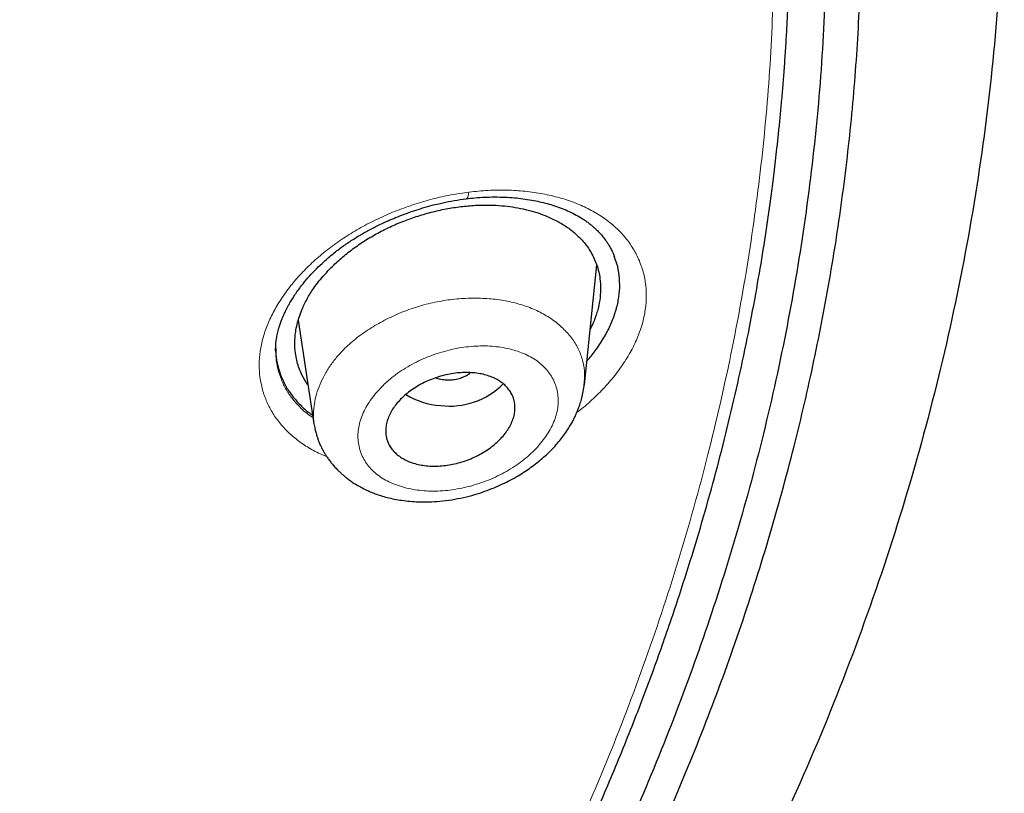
# Model space of a CAD drawing. Header units: millimetres. Extents: x 8 to 1170, y 12 to 886.
# Tile 381 of 656: x 813 to 827, y 819 to 829. Entities that reach past the tile are written whole.
import ezdxf

# ---------------------------------------------------------------- set-up
doc = ezdxf.new("R2010")
doc.units = ezdxf.units.MM

msp = doc.modelspace()

# ---------------------------------------------------------------- linework, layer by layer
at = {"color": 7, "linetype": 'Continuous', "lineweight": 30}
for p, q in [((820.855, 824.223), (821.024, 825.885)), ((816.885, 825.12), (817.103, 823.683)), ((816.574, 824.686), (816.574, 824.676)), ((820.849, 824.233), (820.849, 824.224)), ((817.111, 823.657), (817.106, 823.684))]:
    msp.add_line(p, q, dxfattribs=at)
at = {"color": 8, "linetype": 'Continuous', "lineweight": 0, "flags": 128}
msp.add_lwpolyline([(819.214, 826.802), (819.218, 826.803), (819.227, 826.811), (819.236, 826.824), (819.243, 826.842), (819.248, 826.866), (819.252, 826.895)], dxfattribs=at)
at = {"color": 7, "linetype": 'Continuous', "lineweight": 30}
for centre, radius, start, end in [((818.98, 824.99), 1.063, 263.3707, 314.7609), ((818.93, 825.001), 1.069, 238.7621, 266.109)]:
    msp.add_arc(centre, radius, start, end, dxfattribs=at)
for points, knots in [([(767.643, 873.98), (768.5, 873.977), (770.215, 873.972), (772.782, 873.862), (775.337, 873.677), (777.878, 873.413), (780.398, 873.069), (782.894, 872.648), (785.497, 872.122), (788.198, 871.476), (790.979, 870.694), (793.699, 869.81), (796.351, 868.828), (798.929, 867.75), (801.308, 866.635), (803.495, 865.5), (805.5, 864.361), (807.433, 863.16), (809.29, 861.899), (811.068, 860.58), (812.764, 859.205), (814.374, 857.778), (815.896, 856.301), (817.327, 854.777), (818.666, 853.209), (819.908, 851.6), (821.053, 849.953), (822.096, 848.27), (823.088, 846.46), (824.005, 844.519), (824.823, 842.447), (825.496, 840.347), (826.021, 838.223), (826.398, 836.081), (826.613, 834.028), (826.69, 832.073), (826.651, 830.218), (826.5, 828.365), (826.237, 826.518), (825.865, 824.678), (825.383, 822.851), (824.794, 821.039), (824.097, 819.245), (823.295, 817.474), (822.387, 815.728), (821.374, 814.011), (820.26, 812.326), (819.046, 810.677), (817.663, 808.976), (816.094, 807.235), (814.323, 805.467), (812.433, 803.763), (810.426, 802.13), (808.315, 800.566), (806.819, 799.59), (806.072, 799.102)], [0, 0, 0, 0, 0.017859, 0.035717, 0.053574, 0.07143, 0.089287, 0.107143, 0.125, 0.145832, 0.166666, 0.1875, 0.208333, 0.229166, 0.249999, 0.267856, 0.285713, 0.303571, 0.321429, 0.339287, 0.357144, 0.375001, 0.392858, 0.410715, 0.428572, 0.446429, 0.464286, 0.482143, 0.500002, 0.520835, 0.541668, 0.562501, 0.583334, 0.604167, 0.624999, 0.642856, 0.660713, 0.678571, 0.696428, 0.714286, 0.732144, 0.750003, 0.76786, 0.785718, 0.803575, 0.821433, 0.839289, 0.857146, 0.875003, 0.895835, 0.916668, 0.9375, 0.958333, 0.979167, 1, 1, 1, 1]), ([(766.714, 788.678), (767.321, 788.685), (768.534, 788.7), (770.35, 788.776), (772.161, 788.889), (773.966, 789.045), (775.764, 789.241), (777.554, 789.478), (779.281, 789.747), (780.943, 790.043), (782.541, 790.364), (784.126, 790.717), (785.696, 791.102), (787.253, 791.52), (788.845, 791.984), (790.467, 792.499), (792.114, 793.065), (793.731, 793.667), (795.321, 794.305), (796.881, 794.978), (798.415, 795.686), (799.878, 796.409), (801.272, 797.142), (802.593, 797.88), (803.884, 798.644), (805.144, 799.434), (806.372, 800.249), (807.604, 801.114), (808.834, 802.03), (810.055, 802.999), (811.233, 803.994), (812.369, 805.015), (813.462, 806.062), (814.514, 807.137), (815.496, 808.208), (816.407, 809.269), (817.248, 810.313), (818.045, 811.371), (818.798, 812.443), (819.507, 813.529), (820.192, 814.66), (820.847, 815.837), (821.468, 817.059), (822.035, 818.295), (822.548, 819.544), (823.009, 820.806), (823.417, 822.082), (823.761, 823.334), (824.045, 824.556), (824.273, 825.745), (824.453, 826.935), (824.585, 828.126), (824.669, 829.318), (824.706, 830.545), (824.691, 831.807), (824.619, 833.101), (824.49, 834.394), (824.304, 835.684), (824.061, 836.974), (823.761, 838.26), (823.417, 839.504), (823.033, 840.702), (822.615, 841.852), (822.153, 842.99), (821.646, 844.116), (821.093, 845.229), (820.505, 846.314), (819.883, 847.37), (819.23, 848.398), (818.538, 849.411), (817.805, 850.412), (817.032, 851.4), (816.219, 852.375), (815.369, 853.333), (814.47, 854.286), (813.525, 855.232), (812.529, 856.169), (811.497, 857.084), (810.429, 857.976), (809.324, 858.846), (808.201, 859.679), (807.062, 860.477), (805.91, 861.239), (804.727, 861.979), (803.513, 862.696), (802.267, 863.391), (800.991, 864.063), (799.689, 864.708), (798.346, 865.336), (796.964, 865.943), (795.539, 866.529), (794.092, 867.084), (792.623, 867.609), (791.132, 868.103), (789.644, 868.557), (788.162, 868.975), (786.687, 869.357), (785.196, 869.709), (783.688, 870.031), (782.164, 870.325), (780.624, 870.588), (779.071, 870.822), (777.487, 871.028), (775.875, 871.205), (774.236, 871.35), (772.594, 871.46), (770.949, 871.536), (769.3, 871.58), (768.2, 871.58), (767.65, 871.58)], [0, 0, 0, 0, 0.010081, 0.020137, 0.030179, 0.040216, 0.050257, 0.060311, 0.070335, 0.079491, 0.088633, 0.097767, 0.1069, 0.116039, 0.125192, 0.135253, 0.145282, 0.155288, 0.16528, 0.175267, 0.185259, 0.195301, 0.204496, 0.213673, 0.222839, 0.232002, 0.241168, 0.250345, 0.260322, 0.270285, 0.280246, 0.290212, 0.300194, 0.310203, 0.320293, 0.329526, 0.338727, 0.347904, 0.357065, 0.366218, 0.375372, 0.385323, 0.395264, 0.405207, 0.415162, 0.425139, 0.435149, 0.445226, 0.454443, 0.463632, 0.472801, 0.481959, 0.491116, 0.500279, 0.510233, 0.520184, 0.530144, 0.540125, 0.550137, 0.560192, 0.570258, 0.579448, 0.588609, 0.59775, 0.60688, 0.616007, 0.625139, 0.633867, 0.642594, 0.651329, 0.660077, 0.668845, 0.677642, 0.686473, 0.695244, 0.704395, 0.713529, 0.722653, 0.731774, 0.740899, 0.750037, 0.758756, 0.767483, 0.776222, 0.78498, 0.793764, 0.802579, 0.811433, 0.820208, 0.829363, 0.838502, 0.847632, 0.856762, 0.865897, 0.875044, 0.883755, 0.89247, 0.901196, 0.909939, 0.918704, 0.927499, 0.936329, 0.945126, 0.954305, 0.963462, 0.972602, 0.981734, 0.990864, 1, 1, 1, 1]), ([(824.209, 830.38), (824.196, 829.879), (824.17, 828.877), (824.034, 827.376), (823.827, 825.877), (823.542, 824.382), (823.181, 822.89), (822.752, 821.434), (822.263, 820.018), (821.719, 818.645), (821.109, 817.286), (820.435, 815.942), (819.683, 814.591), (818.851, 813.236), (817.936, 811.88), (816.952, 810.547), (815.899, 809.237), (814.777, 807.951), (813.613, 806.716), (812.414, 805.534), (811.185, 804.406), (809.904, 803.31), (808.57, 802.244), (807.162, 801.194), (805.679, 800.163), (804.118, 799.153), (802.503, 798.183), (800.834, 797.251), (799.115, 796.361), (797.388, 795.532), (795.662, 794.765), (793.941, 794.057), (792.191, 793.392), (790.41, 792.772), (788.568, 792.185), (786.664, 791.635), (784.697, 791.127), (782.702, 790.669), (780.678, 790.262), (778.629, 789.908), (776.602, 789.612), (774.607, 789.373), (772.65, 789.189), (770.69, 789.053), (768.727, 788.966), (766.72, 788.928), (764.671, 788.942), (762.582, 789.011), (760.5, 789.136), (758.424, 789.316), (756.356, 789.552), (754.344, 789.836), (752.392, 790.164), (750.502, 790.532), (748.637, 790.946), (746.796, 791.406), (744.936, 791.923), (743.063, 792.501), (741.181, 793.142), (739.337, 793.832), (737.529, 794.572), (735.759, 795.36), (734.062, 796.18), (732.442, 797.025), (730.899, 797.891), (729.405, 798.792), (727.957, 799.729), (726.526, 800.724), (725.116, 801.777), (723.734, 802.889), (722.411, 804.037), (721.149, 805.22), (719.944, 806.44), (718.822, 807.67), (717.782, 808.906), (716.824, 810.139), (715.928, 811.394), (715.095, 812.67), (714.309, 813.993), (713.575, 815.362), (712.899, 816.775), (712.296, 818.204), (711.767, 819.648), (711.311, 821.11), (710.934, 822.562), (710.636, 823.999), (710.411, 825.414), (710.256, 826.835), (710.165, 828.261), (710.163, 829.214), (710.162, 829.691)], [0, 0, 0, 0, 0.011647, 0.023279, 0.034914, 0.046569, 0.058262, 0.069997, 0.081033, 0.092045, 0.103046, 0.114051, 0.125075, 0.136674, 0.148268, 0.159874, 0.171507, 0.183184, 0.194903, 0.205931, 0.216944, 0.227954, 0.238974, 0.250018, 0.2616, 0.2732, 0.284834, 0.296518, 0.308264, 0.319998, 0.330999, 0.341975, 0.352941, 0.363907, 0.374886, 0.386463, 0.398058, 0.409684, 0.421356, 0.433089, 0.444843, 0.455871, 0.466863, 0.477832, 0.488791, 0.499751, 0.51144, 0.523115, 0.53479, 0.54648, 0.558201, 0.569925, 0.580927, 0.591892, 0.602833, 0.61376, 0.624687, 0.6364, 0.648087, 0.659761, 0.671439, 0.683135, 0.694871, 0.705904, 0.716895, 0.727858, 0.738804, 0.749746, 0.761426, 0.773081, 0.784724, 0.796373, 0.808043, 0.819784, 0.830839, 0.841857, 0.852852, 0.863839, 0.87483, 0.886496, 0.898127, 0.909738, 0.921348, 0.932974, 0.944696, 0.955762, 0.96681, 0.977856, 0.988914, 1, 1, 1, 1]), ([(710.696, 827.989), (710.697, 827.963), (710.701, 827.907), (710.707, 827.825), (710.713, 827.737), (710.718, 827.644), (710.725, 827.533), (710.734, 827.404), (710.744, 827.257), (710.757, 827.098), (710.771, 826.926), (710.787, 826.741), (710.806, 826.546), (710.827, 826.345), (710.856, 826.077), (710.895, 825.749), (710.946, 825.365), (711.001, 824.992), (711.058, 824.632), (711.118, 824.282), (711.181, 823.94), (711.265, 823.506), (711.377, 822.98), (711.521, 822.361), (711.683, 821.729), (711.862, 821.084), (712.061, 820.427), (712.274, 819.773), (712.502, 819.122), (712.71, 818.568), (712.891, 818.108), (713.042, 817.738), (713.202, 817.36), (713.37, 816.976), (713.534, 816.614), (713.692, 816.276), (713.839, 815.969), (713.988, 815.668), (714.136, 815.375), (714.258, 815.138), (714.354, 814.957), (714.422, 814.829), (714.488, 814.706), (714.549, 814.592), (714.605, 814.491), (714.65, 814.408), (714.688, 814.341), (714.718, 814.286), (714.749, 814.232), (714.781, 814.175), (714.815, 814.113), (714.861, 814.033), (714.918, 813.933), (714.989, 813.809), (715.069, 813.673), (715.156, 813.525), (715.251, 813.365), (715.354, 813.193), (715.482, 812.985), (715.631, 812.745), (715.8, 812.478), (715.97, 812.215), (716.14, 811.958), (716.309, 811.705), (716.475, 811.461), (716.638, 811.227), (716.796, 811.002), (716.951, 810.786), (717.1, 810.58), (717.235, 810.398), (717.354, 810.238), (717.46, 810.098), (717.559, 809.967), (717.652, 809.845), (717.741, 809.73), (717.834, 809.61), (717.937, 809.479), (718.053, 809.332), (718.178, 809.176), (718.313, 809.009), (718.457, 808.833), (718.612, 808.646), (718.776, 808.45), (718.948, 808.247), (719.182, 807.975), (719.48, 807.635), (719.758, 807.327), (719.953, 807.114), (720.06, 806.998), (720.169, 806.882), (720.278, 806.765), (720.387, 806.65), (720.494, 806.538), (720.598, 806.429), (720.696, 806.328), (720.787, 806.234), (720.868, 806.151), (720.938, 806.08), (721, 806.016), (721.059, 805.957), (721.118, 805.898), (721.183, 805.832), (721.258, 805.758), (721.344, 805.672), (721.443, 805.575), (721.554, 805.466), (721.678, 805.346), (721.835, 805.194), (722.022, 805.015), (722.234, 804.816), (722.444, 804.62), (722.653, 804.429), (722.892, 804.212), (723.161, 803.971), (723.46, 803.709), (723.757, 803.452), (724.058, 803.198), (724.365, 802.942), (724.645, 802.712), (724.896, 802.51), (725.117, 802.334), (725.341, 802.157), (725.568, 801.98), (725.791, 801.809), (726.005, 801.646), (726.206, 801.495), (726.393, 801.356), (726.558, 801.234), (726.7, 801.13), (726.823, 801.041), (726.939, 800.957), (727.057, 800.873), (727.195, 800.774), (727.36, 800.657), (727.553, 800.522), (727.76, 800.379), (727.981, 800.227), (728.214, 800.068), (728.456, 799.906), (728.747, 799.714), (729.08, 799.496), (729.443, 799.264), (729.788, 799.047), (730.115, 798.845), (730.438, 798.647), (730.784, 798.44), (731.157, 798.22), (731.562, 797.985), (731.978, 797.749), (732.405, 797.511), (732.841, 797.273), (733.216, 797.072), (733.525, 796.91), (733.766, 796.784), (734.005, 796.661), (734.242, 796.54), (734.477, 796.422), (734.678, 796.322), (734.842, 796.241), (734.962, 796.183), (735.064, 796.133), (735.144, 796.094), (735.203, 796.065), (735.247, 796.044), (735.291, 796.023), (735.342, 795.998), (735.407, 795.967), (735.486, 795.929), (735.58, 795.885), (735.687, 795.834), (735.808, 795.777), (735.94, 795.715), (736.079, 795.65), (736.221, 795.584), (736.482, 795.464), (736.86, 795.294), (737.346, 795.079), (737.818, 794.875), (738.276, 794.681), (738.729, 794.494), (739.178, 794.312), (739.626, 794.135), (740.154, 793.93), (740.764, 793.701), (741.459, 793.448), (742.237, 793.175), (743.1, 792.885), (744.052, 792.58), (745.012, 792.288), (745.956, 792.017), (746.884, 791.764), (747.793, 791.529), (748.708, 791.305), (749.629, 791.093), (750.554, 790.893), (751.484, 790.704), (752.45, 790.52), (753.452, 790.344), (754.489, 790.176), (755.53, 790.023), (756.574, 789.884), (757.622, 789.759), (758.674, 789.648), (759.728, 789.551), (760.786, 789.469), (761.846, 789.402), (762.901, 789.349), (763.953, 789.311), (765, 789.287), (766.049, 789.278), (767.074, 789.282), (768.072, 789.299), (769.043, 789.327), (770.012, 789.368), (770.98, 789.421), (771.946, 789.485), (772.91, 789.562), (773.905, 789.653), (774.93, 789.761), (775.984, 789.886), (777.034, 790.026), (778.081, 790.179), (779.125, 790.347), (780.165, 790.529), (781.202, 790.726), (782.234, 790.936), (783.26, 791.16), (784.275, 791.397), (785.278, 791.645), (786.269, 791.906), (787.253, 792.179), (788.256, 792.473), (789.276, 792.79), (790.313, 793.129), (791.34, 793.482), (792.357, 793.85), (793.364, 794.233), (794.175, 794.556), (794.794, 794.812), (795.227, 794.994), (795.657, 795.179), (796.086, 795.366), (796.517, 795.558), (796.921, 795.742), (797.301, 795.918), (797.658, 796.086), (798.022, 796.26), (798.392, 796.44), (798.767, 796.625), (799.121, 796.803), (799.445, 796.968), (799.735, 797.118), (800.008, 797.261), (800.265, 797.397), (800.453, 797.498), (800.576, 797.565), (800.635, 797.597), (800.685, 797.624), (800.726, 797.646), (800.757, 797.663), (800.784, 797.678), (800.815, 797.695), (800.856, 797.717), (800.908, 797.745), (800.966, 797.778), (801.03, 797.812), (801.113, 797.858), (801.218, 797.917), (801.347, 797.989), (801.488, 798.068), (801.639, 798.153), (801.8, 798.245), (801.97, 798.342), (802.243, 798.5), (802.61, 798.715), (803.083, 798.998), (803.558, 799.288), (804.034, 799.586), (804.495, 799.88), (805.031, 800.229), (805.638, 800.637), (806.326, 801.113), (807.009, 801.602), (807.691, 802.108), (808.362, 802.621), (809.02, 803.143), (809.665, 803.673), (810.299, 804.211), (810.84, 804.687), (811.294, 805.097), (811.665, 805.44), (812.036, 805.79), (812.41, 806.151), (812.722, 806.459), (812.973, 806.711), (813.162, 806.904), (813.353, 807.099), (813.542, 807.297), (813.727, 807.491), (813.902, 807.678), (814.064, 807.853), (814.212, 808.014), (814.347, 808.162), (814.468, 808.296), (814.579, 808.422), (814.688, 808.544), (814.8, 808.671), (814.917, 808.805), (815.04, 808.948), (815.169, 809.098), (815.305, 809.258), (815.448, 809.428), (815.638, 809.656), (815.867, 809.937), (816.13, 810.265), (816.384, 810.588), (816.627, 810.905), (816.881, 811.242), (817.144, 811.599), (817.417, 811.979), (817.684, 812.361), (817.927, 812.716), (818.147, 813.046), (818.346, 813.351), (818.545, 813.663), (818.734, 813.965), (818.913, 814.258), (819.082, 814.54), (819.253, 814.831), (819.425, 815.13), (819.575, 815.397), (819.701, 815.626), (819.801, 815.81), (819.893, 815.981), (819.977, 816.141), (820.054, 816.288), (820.118, 816.413), (820.172, 816.518), (820.216, 816.604), (820.256, 816.683), (820.292, 816.755), (820.327, 816.825), (820.364, 816.9), (820.406, 816.986), (820.452, 817.08), (820.502, 817.182), (820.553, 817.289), (820.607, 817.402), (820.662, 817.518), (820.717, 817.635), (820.772, 817.754), (820.868, 817.963), (821.004, 818.267), (821.179, 818.67), (821.35, 819.078), (821.514, 819.487), (821.669, 819.886), (821.814, 820.275), (821.95, 820.655), (822.079, 821.028), (822.228, 821.479), (822.395, 822.011), (822.574, 822.625), (822.74, 823.241), (822.893, 823.858), (823.033, 824.476), (823.159, 825.092), (823.266, 825.676), (823.356, 826.223), (823.413, 826.611), (823.448, 826.873), (823.467, 827.015), (823.486, 827.167), (823.505, 827.331), (823.525, 827.507), (823.545, 827.693), (823.565, 827.891), (823.585, 828.101), (823.604, 828.321), (823.623, 828.554), (823.64, 828.797), (823.656, 829.048), (823.669, 829.304), (823.681, 829.565), (823.691, 829.837), (823.698, 830.119), (823.701, 830.311), (823.703, 830.408)], [0, 0, 0, 0, 0.000488, 0.001066, 0.001741, 0.002496, 0.003291, 0.00439, 0.005557, 0.006789, 0.008184, 0.009655, 0.011202, 0.01282, 0.014437, 0.017594, 0.020657, 0.023626, 0.026502, 0.029284, 0.032003, 0.03472, 0.039702, 0.044684, 0.049665, 0.055002, 0.06034, 0.065677, 0.071014, 0.076351, 0.079353, 0.082419, 0.085553, 0.088756, 0.092028, 0.094647, 0.097245, 0.099785, 0.102267, 0.104691, 0.105802, 0.106901, 0.107971, 0.108943, 0.109807, 0.110563, 0.111081, 0.111533, 0.111981, 0.11247, 0.113, 0.113571, 0.11453, 0.115596, 0.116767, 0.118045, 0.119429, 0.12092, 0.122518, 0.124862, 0.127203, 0.129509, 0.13178, 0.134016, 0.136216, 0.138258, 0.140268, 0.142225, 0.14407, 0.145798, 0.147149, 0.148419, 0.149607, 0.150714, 0.151739, 0.152738, 0.153997, 0.155343, 0.156779, 0.158303, 0.159946, 0.161682, 0.163509, 0.165417, 0.167347, 0.171167, 0.17503, 0.176141, 0.177256, 0.178373, 0.179494, 0.180617, 0.181722, 0.182744, 0.183765, 0.184678, 0.185485, 0.186184, 0.186776, 0.187343, 0.187918, 0.188536, 0.189264, 0.190115, 0.191072, 0.192148, 0.193344, 0.194659, 0.196685, 0.198693, 0.200669, 0.202611, 0.20452, 0.2073, 0.210007, 0.212647, 0.215304, 0.218006, 0.220753, 0.222625, 0.224516, 0.226429, 0.228362, 0.230283, 0.232063, 0.233729, 0.235282, 0.236721, 0.237791, 0.238789, 0.239714, 0.240647, 0.241652, 0.243077, 0.244626, 0.246299, 0.24804, 0.249898, 0.251833, 0.253748, 0.256705, 0.259599, 0.26213, 0.264609, 0.267036, 0.269446, 0.272372, 0.27536, 0.27841, 0.281522, 0.284695, 0.287848, 0.289583, 0.291297, 0.292988, 0.294657, 0.296304, 0.297923, 0.298886, 0.299722, 0.300431, 0.301013, 0.301382, 0.30167, 0.301932, 0.302283, 0.302735, 0.303282, 0.303926, 0.304665, 0.305499, 0.306412, 0.307389, 0.308363, 0.309331, 0.312733, 0.316054, 0.319179, 0.32223, 0.325225, 0.32819, 0.331125, 0.33403, 0.338535, 0.343002, 0.347469, 0.353452, 0.359437, 0.365426, 0.371418, 0.376966, 0.382514, 0.388061, 0.39361, 0.399158, 0.404705, 0.410253, 0.416353, 0.42245, 0.42854, 0.434625, 0.440712, 0.446799, 0.452889, 0.458978, 0.465068, 0.471159, 0.477144, 0.483133, 0.489133, 0.495145, 0.500701, 0.506249, 0.511791, 0.517329, 0.522866, 0.528403, 0.53394, 0.540029, 0.546117, 0.552204, 0.558288, 0.564379, 0.570476, 0.576576, 0.582677, 0.58878, 0.594881, 0.600875, 0.606869, 0.612862, 0.618855, 0.625324, 0.631788, 0.638249, 0.644709, 0.651169, 0.65763, 0.660472, 0.663314, 0.666156, 0.668999, 0.671847, 0.674767, 0.677126, 0.679542, 0.682016, 0.684547, 0.687138, 0.689745, 0.691872, 0.693892, 0.695806, 0.697613, 0.699313, 0.6998, 0.70022, 0.700574, 0.700862, 0.701084, 0.701245, 0.701442, 0.70174, 0.702119, 0.702541, 0.702992, 0.703474, 0.704322, 0.705249, 0.706256, 0.707343, 0.70851, 0.709756, 0.711024, 0.714452, 0.717788, 0.72147, 0.725034, 0.728501, 0.73194, 0.737296, 0.742592, 0.748129, 0.753666, 0.759204, 0.764742, 0.770281, 0.775821, 0.781361, 0.784773, 0.788186, 0.791619, 0.795149, 0.798786, 0.800611, 0.802462, 0.804339, 0.806242, 0.80812, 0.809887, 0.811542, 0.813083, 0.814444, 0.815702, 0.816858, 0.817946, 0.819118, 0.820392, 0.821685, 0.823069, 0.824542, 0.826106, 0.827759, 0.830798, 0.833774, 0.836686, 0.839533, 0.842315, 0.845704, 0.849058, 0.852412, 0.855765, 0.8584, 0.861034, 0.863715, 0.866488, 0.868845, 0.871264, 0.873746, 0.876293, 0.878903, 0.880556, 0.882105, 0.883551, 0.884893, 0.886131, 0.887265, 0.888048, 0.888771, 0.889431, 0.890028, 0.890573, 0.891188, 0.891905, 0.892724, 0.893546, 0.894449, 0.895404, 0.896369, 0.897344, 0.898329, 0.899323, 0.90255, 0.905876, 0.90928, 0.912637, 0.915923, 0.91908, 0.922167, 0.925186, 0.928182, 0.933133, 0.93808, 0.943026, 0.947971, 0.952916, 0.957858, 0.962729, 0.966856, 0.970915, 0.971971, 0.973092, 0.974302, 0.975603, 0.976992, 0.978472, 0.980041, 0.9817, 0.98345, 0.98529, 0.98722, 0.989241, 0.99123, 0.9933, 0.995451, 0.997685, 1, 1, 1, 1]), ([(816.572, 824.677), (816.571, 824.693), (816.571, 824.725), (816.573, 824.79), (816.582, 824.861), (816.596, 824.935), (816.613, 825.003), (816.633, 825.063), (816.651, 825.115), (816.669, 825.16), (816.686, 825.198), (816.7, 825.228), (816.712, 825.253), (816.724, 825.278), (816.741, 825.309), (816.764, 825.351), (816.795, 825.403), (816.833, 825.463), (816.879, 825.529), (816.94, 825.611), (817.016, 825.704), (817.111, 825.807), (817.217, 825.911), (817.335, 826.015), (817.465, 826.117), (817.601, 826.211), (817.74, 826.298), (817.881, 826.377), (818.011, 826.442), (818.129, 826.497), (818.238, 826.543), (818.357, 826.59), (818.482, 826.634), (818.613, 826.676), (818.747, 826.713), (818.893, 826.748), (819.05, 826.779), (819.158, 826.794), (819.214, 826.802)], [0, 0, 0, 0, 0.023657, 0.050214, 0.077855, 0.105084, 0.131937, 0.150893, 0.169204, 0.185081, 0.198331, 0.208944, 0.216911, 0.223671, 0.235249, 0.250083, 0.268187, 0.289574, 0.313932, 0.33873, 0.377467, 0.415894, 0.453981, 0.496813, 0.539148, 0.580696, 0.621195, 0.660634, 0.698986, 0.727016, 0.754462, 0.784536, 0.81902, 0.849763, 0.883282, 0.919535, 0.958464, 1, 1, 1, 1]), ([(819.214, 826.802), (819.254, 826.807), (819.339, 826.816), (819.471, 826.825), (819.611, 826.828), (819.749, 826.825), (819.88, 826.817), (820.003, 826.803), (820.12, 826.785), (820.232, 826.762), (820.338, 826.736), (820.442, 826.704), (820.544, 826.668), (820.645, 826.625), (820.741, 826.577), (820.821, 826.53), (820.885, 826.487), (820.932, 826.452), (820.973, 826.417), (821.014, 826.38), (821.057, 826.337), (821.101, 826.289), (821.138, 826.242), (821.169, 826.198), (821.194, 826.157), (821.22, 826.113), (821.246, 826.061), (821.261, 826.024), (821.269, 826.003)], [0, 0, 0, 0, 0.040883, 0.085864, 0.134941, 0.185351, 0.232026, 0.27484, 0.321111, 0.364245, 0.40618, 0.448457, 0.494798, 0.541318, 0.588631, 0.636338, 0.66976, 0.696785, 0.722084, 0.749861, 0.781217, 0.816194, 0.853647, 0.876836, 0.899804, 0.926923, 0.960321, 1, 1, 1, 1]), ([(817.022, 824.22), (817.012, 824.232), (816.973, 824.283), (816.93, 824.368), (816.888, 824.471), (816.862, 824.564), (816.842, 824.676), (816.834, 824.807), (816.844, 824.941), (816.867, 825.059), (816.895, 825.16), (816.939, 825.278), (817.004, 825.413), (817.086, 825.545), (817.171, 825.658), (817.252, 825.754), (817.354, 825.863), (817.482, 825.982), (817.64, 826.108), (817.809, 826.224), (817.988, 826.329), (818.176, 826.423), (818.371, 826.504), (818.572, 826.573), (818.778, 826.63), (818.985, 826.673), (819.191, 826.701), (819.393, 826.716), (819.578, 826.715), (819.745, 826.704), (819.895, 826.684), (820.04, 826.655), (820.178, 826.617), (820.322, 826.566), (820.466, 826.5), (820.607, 826.417), (820.731, 826.322), (820.799, 826.25), (820.833, 826.214)], [0, 0, 0, 0, 0.010232, 0.041919, 0.06309, 0.084406, 0.105964, 0.138321, 0.17016, 0.191267, 0.212392, 0.233637, 0.265202, 0.296785, 0.318025, 0.339522, 0.361373, 0.393223, 0.42521, 0.457295, 0.489016, 0.520767, 0.552435, 0.584316, 0.616704, 0.649046, 0.680911, 0.712584, 0.744352, 0.769959, 0.795375, 0.82075, 0.846234, 0.871973, 0.904518, 0.936497, 0.968219, 1, 1, 1, 1]), ([(820.833, 826.214), (820.854, 826.188), (820.896, 826.138), (820.948, 826.056), (820.992, 825.97), (821.027, 825.881), (821.053, 825.789), (821.073, 825.678), (821.081, 825.547), (821.069, 825.396), (821.036, 825.244), (820.991, 825.112), (820.95, 825.03), (820.934, 825)], [0, 0, 0, 0, 0.07691, 0.1542886, 0.2324974, 0.3099993, 0.3872824, 0.4646921, 0.5828724, 0.6989008, 0.8140028, 0.9294331, 1, 1, 1, 1]), ([(820.888, 824.551), (820.928, 824.598), (821.014, 824.701), (821.122, 824.866), (821.216, 825.042), (821.284, 825.219), (821.328, 825.395), (821.347, 825.569), (821.339, 825.738), (821.314, 825.884), (821.28, 825.97), (821.267, 826.004)], [0, 0, 0, 0, 0.099668, 0.219776, 0.337473, 0.45407, 0.570915, 0.688156, 0.804856, 0.922346, 1, 1, 1, 1]), ([(816.573, 824.724), (816.573, 824.697), (816.574, 824.617), (816.599, 824.487), (816.646, 824.337), (816.715, 824.194), (816.803, 824.062), (816.912, 823.941), (817.006, 823.854), (817.07, 823.812), (817.085, 823.802)], [0, 0, 0, 0, 0.072571, 0.218819, 0.367594, 0.51532, 0.661299, 0.806889, 0.953459, 1, 1, 1, 1]), ([(819, 823.116), (818.968, 823.111), (818.902, 823.1), (818.804, 823.094), (818.707, 823.095), (818.613, 823.105), (818.525, 823.122), (818.443, 823.148), (818.368, 823.18), (818.301, 823.219), (818.243, 823.264), (818.194, 823.315), (818.154, 823.37), (818.125, 823.431), (818.105, 823.495), (818.097, 823.562), (818.099, 823.631), (818.112, 823.703), (818.136, 823.775), (818.171, 823.848), (818.216, 823.919), (818.272, 823.989), (818.338, 824.057), (818.413, 824.12), (818.496, 824.179), (818.585, 824.232), (818.681, 824.278), (818.78, 824.318), (818.882, 824.349), (818.986, 824.373), (819.089, 824.388), (819.19, 824.394), (819.288, 824.392), (819.382, 824.382), (819.469, 824.364), (819.551, 824.338), (819.625, 824.306), (819.692, 824.266), (819.749, 824.221), (819.798, 824.17), (819.837, 824.113), (819.865, 824.053), (819.884, 823.989), (819.892, 823.921), (819.889, 823.852), (819.875, 823.78), (819.85, 823.708), (819.815, 823.635), (819.768, 823.564), (819.712, 823.494), (819.645, 823.427), (819.57, 823.364), (819.487, 823.306), (819.397, 823.253), (819.303, 823.207), (819.204, 823.169), (819.103, 823.137), (819.035, 823.123), (819, 823.116)], [0, 0, 0, 0, 0.017712, 0.035424, 0.053587, 0.071804, 0.089966, 0.107641, 0.125369, 0.143042, 0.160324, 0.177658, 0.194938, 0.212077, 0.229269, 0.246406, 0.263718, 0.281087, 0.298399, 0.316143, 0.333948, 0.351694, 0.369946, 0.388261, 0.406515, 0.425109, 0.443766, 0.462362, 0.480971, 0.49964, 0.51825, 0.536553, 0.554913, 0.573216, 0.591042, 0.608921, 0.626746, 0.644129, 0.661563, 0.678943, 0.696092, 0.713293, 0.73044, 0.747663, 0.764943, 0.782166, 0.799758, 0.817409, 0.835003, 0.853104, 0.871269, 0.889373, 0.907797, 0.926283, 0.944709, 0.963119, 0.981588, 1, 1, 1, 1]), ([(818.794, 824.32), (818.811, 824.314), (818.851, 824.3), (818.896, 824.295), (818.922, 824.292)], [0, 0, 0, 0, 0.421636, 1, 1, 1, 1]), ([(818.922, 824.292), (818.948, 824.291), (819, 824.289), (819.078, 824.3), (819.152, 824.321), (819.219, 824.351), (819.255, 824.378), (819.272, 824.391)], [0, 0, 0, 0, 0.201446, 0.40297, 0.604493, 0.805939, 1, 1, 1, 1]), ([(817.106, 823.669), (817.111, 823.644), (817.119, 823.599), (817.134, 823.539), (817.15, 823.49), (817.166, 823.444), (817.185, 823.398), (817.207, 823.352), (817.228, 823.311), (817.25, 823.273), (817.274, 823.236), (817.302, 823.194), (817.333, 823.152), (817.369, 823.108), (817.408, 823.065), (817.448, 823.025), (817.484, 822.992), (817.518, 822.962), (817.557, 822.93), (817.606, 822.893), (817.658, 822.858), (817.706, 822.829), (817.745, 822.807), (817.779, 822.789), (817.824, 822.766), (817.882, 822.74), (817.955, 822.711), (818.032, 822.684), (818.12, 822.659), (818.217, 822.637), (818.322, 822.62), (818.435, 822.607), (818.56, 822.599), (818.7, 822.599), (818.852, 822.608), (819.013, 822.628), (819.175, 822.659), (819.329, 822.698), (819.47, 822.744), (819.599, 822.793), (819.716, 822.845), (819.826, 822.901), (819.929, 822.958), (820.026, 823.018), (820.113, 823.078), (820.196, 823.141), (820.272, 823.204), (820.345, 823.269), (820.414, 823.337), (820.48, 823.411), (820.542, 823.486), (820.598, 823.564), (820.644, 823.635), (820.682, 823.701), (820.711, 823.756), (820.735, 823.806), (820.755, 823.853), (820.775, 823.905), (820.797, 823.967), (820.818, 824.042), (820.839, 824.133), (820.848, 824.2), (820.852, 824.236)], [0, 0, 0, 0, 0.0156924, 0.028544, 0.0387816, 0.0490534, 0.0601151, 0.0711048, 0.0814978, 0.089881, 0.0992051, 0.1096266, 0.1219041, 0.1333795, 0.1463136, 0.1591678, 0.169323, 0.1774471, 0.1880184, 0.2017541, 0.2163541, 0.228019, 0.2368089, 0.2444695, 0.2520206, 0.2684408, 0.2835221, 0.3000619, 0.3186442, 0.3400507, 0.360286, 0.3826838, 0.407228, 0.4339001, 0.4626815, 0.4935576, 0.5246861, 0.5538495, 0.5810977, 0.6064519, 0.629917, 0.6514947, 0.6748976, 0.6955986, 0.7151614, 0.7347274, 0.7543712, 0.7719394, 0.791059, 0.8106121, 0.8300736, 0.8486716, 0.8681964, 0.8814475, 0.8947339, 0.9062698, 0.9160629, 0.9262696, 0.9412755, 0.9586992, 0.9782284, 1, 1, 1, 1])]:
    msp.add_open_spline(points, degree=3, knots=knots, dxfattribs=at)
at = {"color": 8, "linetype": 'Continuous', "lineweight": 0}
for points, knots in [([(710.889, 829.561), (710.891, 829.064), (710.895, 828.069), (710.997, 826.579), (711.17, 825.093), (711.422, 823.611), (711.749, 822.135), (712.142, 820.701), (712.595, 819.312), (713.101, 817.967), (713.672, 816.638), (714.307, 815.324), (715.017, 814.003), (715.808, 812.677), (716.682, 811.35), (717.627, 810.045), (718.641, 808.762), (719.724, 807.503), (720.848, 806.297), (722.006, 805.146), (723.191, 804.051), (724.427, 802.988), (725.714, 801.956), (727.078, 800.938), (728.522, 799.937), (730.046, 798.955), (731.623, 798.014), (733.253, 797.112), (734.931, 796.255), (736.614, 795.46), (738.296, 794.726), (739.975, 794.05), (741.686, 793.417), (743.429, 792.826), (745.239, 792.268), (747.113, 791.747), (749.052, 791.266), (751.018, 790.837), (753.011, 790.459), (755.027, 790.134), (757.019, 789.868), (758.98, 789.658), (760.906, 789.5), (762.838, 789.39), (764.775, 789.329), (766.755, 789.316), (768.775, 789.355), (770.832, 789.448), (772.884, 789.596), (774.931, 789.799), (776.974, 790.056), (778.969, 790.36), (780.911, 790.709), (782.794, 791.097), (784.654, 791.53), (786.49, 792.009), (788.339, 792.543), (790.196, 793.136), (792.057, 793.788), (793.882, 794.488), (795.673, 795.235), (797.432, 796.032), (799.124, 796.86), (800.747, 797.715), (802.294, 798.591), (803.794, 799.501), (805.249, 800.447), (806.686, 801.447), (808.101, 802.503), (809.488, 803.616), (810.817, 804.765), (812.09, 805.948), (813.306, 807.167), (814.441, 808.395), (815.495, 809.626), (816.468, 810.853), (817.38, 812.1), (818.23, 813.367), (819.037, 814.682), (819.794, 816.045), (820.496, 817.455), (821.126, 818.881), (821.683, 820.324), (822.168, 821.783), (822.571, 823.226), (822.897, 824.647), (823.149, 826.042), (823.332, 827.439), (823.453, 828.84), (823.476, 829.774), (823.488, 830.242)], [0, 0, 0, 0, 0.0117137, 0.0234149, 0.0351216, 0.0468522, 0.0586247, 0.070364, 0.0813631, 0.0923367, 0.1032992, 0.1142649, 0.1252481, 0.1368316, 0.148424, 0.1600419, 0.1717018, 0.1834199, 0.1951477, 0.206154, 0.2171342, 0.2281014, 0.2390684, 0.2500482, 0.2616874, 0.2733323, 0.2849979, 0.2966994, 0.3084517, 0.3201468, 0.3311024, 0.3420458, 0.3529893, 0.3639449, 0.3749251, 0.3865672, 0.398212, 0.409874, 0.4215681, 0.4333088, 0.4450345, 0.4560332, 0.4670091, 0.4779743, 0.4889413, 0.4999221, 0.5115701, 0.5232038, 0.5348379, 0.5464871, 0.5581659, 0.5699121, 0.5809668, 0.5919838, 0.6029753, 0.6139537, 0.6249313, 0.6365724, 0.6481884, 0.6597941, 0.6714039, 0.6830322, 0.6947667, 0.7058318, 0.7168559, 0.7278515, 0.7388313, 0.7498078, 0.7614587, 0.7730925, 0.7847248, 0.7963708, 0.8080459, 0.8197857, 0.8308292, 0.8418316, 0.8528066, 0.8637681, 0.8747299, 0.8864319, 0.8981149, 0.9097963, 0.9214933, 0.9332235, 0.9449736, 0.9560095, 0.967015, 0.9780052, 0.9889952, 1, 1, 1, 1]), ([(817.28, 823.227), (817.257, 823.236), (817.168, 823.27), (817.031, 823.346), (816.869, 823.455), (816.727, 823.578), (816.606, 823.715), (816.506, 823.864), (816.429, 824.025), (816.374, 824.195), (816.344, 824.371), (816.34, 824.551), (816.361, 824.735), (816.407, 824.922), (816.477, 825.109), (816.572, 825.296), (816.691, 825.481), (816.829, 825.66), (816.987, 825.832), (817.162, 825.995), (817.354, 826.148), (817.561, 826.291), (817.78, 826.42), (818.012, 826.537), (818.253, 826.641), (818.5, 826.729), (818.75, 826.802), (819.001, 826.859), (819.169, 826.883), (819.252, 826.895)], [0, 0, 0, 0, 0.0132049, 0.0509499, 0.0886948, 0.1266378, 0.164371, 0.202252, 0.240634, 0.2793694, 0.317344, 0.3549268, 0.3924986, 0.4303477, 0.4680335, 0.5059326, 0.5444158, 0.5826804, 0.6205248, 0.6583031, 0.6963714, 0.7340773, 0.7717382, 0.8096996, 0.8482988, 0.8865222, 0.9243348, 0.9620543, 1, 1, 1, 1]), ([(819.252, 826.895), (819.341, 826.904), (819.518, 826.922), (819.779, 826.925), (820.033, 826.909), (820.278, 826.873), (820.512, 826.819), (820.729, 826.747), (820.929, 826.656), (821.11, 826.549), (821.271, 826.425), (821.408, 826.286), (821.522, 826.131), (821.61, 825.964), (821.674, 825.786), (821.709, 825.601), (821.716, 825.41), (821.694, 825.214), (821.645, 825.016), (821.568, 824.817), (821.464, 824.619), (821.333, 824.424), (821.181, 824.235), (821.007, 824.055), (820.862, 823.924), (820.77, 823.856), (820.749, 823.841)], [0, 0, 0, 0, 0.042971, 0.085699, 0.12861, 0.172121, 0.215506, 0.258278, 0.30086, 0.343682, 0.38651, 0.429074, 0.47184, 0.515267, 0.558887, 0.601699, 0.644181, 0.686822, 0.729567, 0.772114, 0.814948, 0.858542, 0.901848, 0.944604, 0.987263, 1, 1, 1, 1]), ([(818, 825.074), (818.072, 825.112), (818.216, 825.188), (818.448, 825.279), (818.687, 825.35), (818.931, 825.398), (819.175, 825.423), (819.415, 825.426), (819.647, 825.408), (819.869, 825.367), (820.076, 825.305), (820.264, 825.221), (820.431, 825.116), (820.574, 824.994), (820.692, 824.857), (820.781, 824.706), (820.838, 824.545), (820.862, 824.386), (820.853, 824.28), (820.849, 824.233)], [0, 0, 0, 0, 0.060055, 0.119997, 0.179752, 0.239358, 0.298896, 0.358375, 0.417746, 0.476961, 0.536023, 0.5953, 0.654894, 0.714646, 0.774351, 0.833822, 0.892974, 0.95231, 1, 1, 1, 1]), ([(817.106, 823.684), (817.104, 823.697), (817.094, 823.754), (817.095, 823.857), (817.111, 823.992), (817.146, 824.129), (817.198, 824.264), (817.267, 824.397), (817.352, 824.527), (817.465, 824.664), (817.612, 824.807), (817.794, 824.95), (817.931, 825.033), (818, 825.074)], [0, 0, 0, 0, 0.028175, 0.116765, 0.20574, 0.294888, 0.38396, 0.472711, 0.560934, 0.64854, 0.765329, 0.882523, 1, 1, 1, 1]), ([(818.374, 824.455), (818.336, 824.431), (818.26, 824.383), (818.168, 824.311), (818.093, 824.244), (818.032, 824.185), (817.967, 824.113), (817.899, 824.029), (817.835, 823.931), (817.784, 823.832), (817.746, 823.733), (817.721, 823.634), (817.71, 823.536), (817.714, 823.439), (817.731, 823.345), (817.761, 823.255), (817.804, 823.171), (817.859, 823.092), (817.925, 823.021), (818.003, 822.957), (818.092, 822.901), (818.191, 822.853), (818.299, 822.814), (818.414, 822.783), (818.535, 822.762), (818.66, 822.75), (818.789, 822.747), (818.921, 822.754), (819.055, 822.771), (819.19, 822.797), (819.325, 822.832), (819.458, 822.876), (819.587, 822.928), (819.712, 822.988), (819.831, 823.055), (819.943, 823.129), (820.047, 823.209), (820.142, 823.295), (820.228, 823.387), (820.303, 823.482), (820.367, 823.579), (820.418, 823.678), (820.457, 823.778), (820.481, 823.878), (820.492, 823.976), (820.488, 824.072), (820.471, 824.166), (820.441, 824.256), (820.398, 824.341), (820.343, 824.419), (820.276, 824.49), (820.198, 824.554), (820.109, 824.61), (820.01, 824.658), (819.902, 824.697), (819.787, 824.728), (819.667, 824.749), (819.542, 824.761), (819.413, 824.763), (819.281, 824.756), (819.148, 824.74), (819.013, 824.714), (818.878, 824.678), (818.746, 824.635), (818.617, 824.583), (818.491, 824.524), (818.413, 824.478), (818.374, 824.455)], [0, 0, 0, 0, 0.015504, 0.031233, 0.041612, 0.052002, 0.062447, 0.078406, 0.094034, 0.109487, 0.124929, 0.140463, 0.15594, 0.171533, 0.187409, 0.203199, 0.218783, 0.234316, 0.249951, 0.265375, 0.280831, 0.296479, 0.31247, 0.328053, 0.343733, 0.359464, 0.374964, 0.390561, 0.406086, 0.421682, 0.43749, 0.453352, 0.468987, 0.484536, 0.500146, 0.51571, 0.531207, 0.546796, 0.562634, 0.578227, 0.593859, 0.609619, 0.625087, 0.640582, 0.656042, 0.67164, 0.687543, 0.703361, 0.718951, 0.734467, 0.750063, 0.765552, 0.781029, 0.796648, 0.812562, 0.828295, 0.843864, 0.85941, 0.875069, 0.890575, 0.906057, 0.921661, 0.937529, 0.953118, 0.968746, 0.984478, 1, 1, 1, 1]), ([(816.574, 824.676), (816.575, 824.65), (816.575, 824.57), (816.6, 824.442), (816.647, 824.294), (816.716, 824.154), (816.804, 824.023), (816.912, 823.904), (817.008, 823.818), (817.074, 823.777), (817.091, 823.766)], [0, 0, 0, 0, 0.0719091, 0.2175055, 0.3635225, 0.5098439, 0.6563307, 0.8028642, 0.9493898, 1, 1, 1, 1])]:
    msp.add_open_spline(points, degree=3, knots=knots, dxfattribs=at)

doc.saveas('drawing.dxf')
